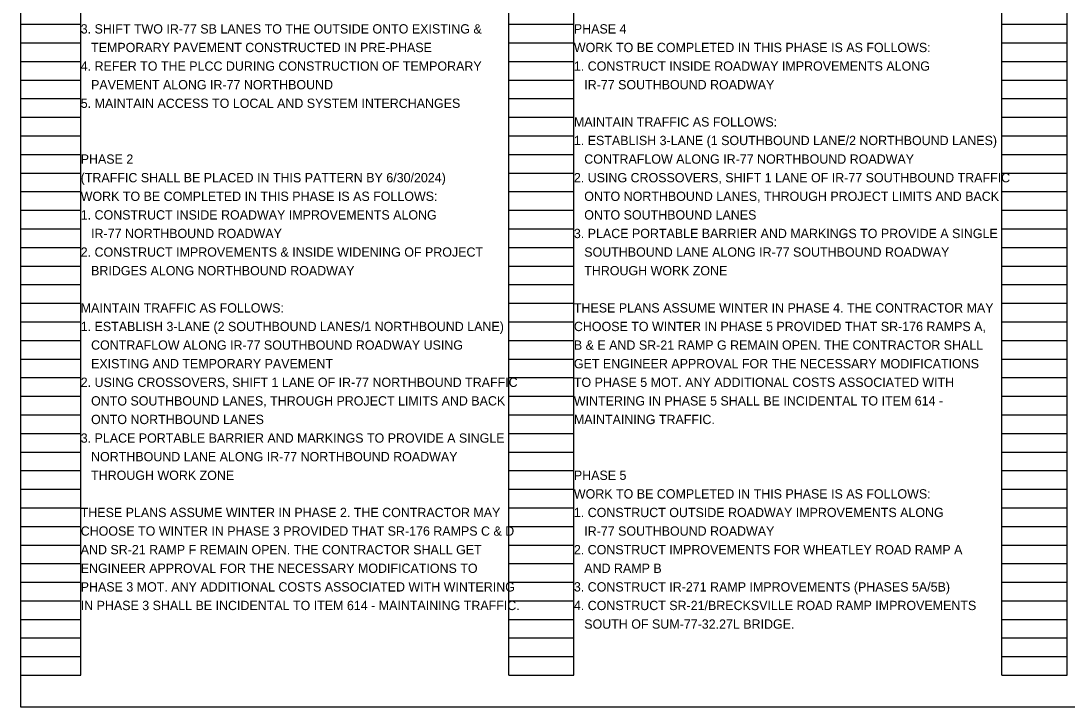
# Model space of a CAD drawing. Extents: x 1820207 to 1820557, y 740216 to 740315.
# Drawn here: x 1820261.39 to 1820277.13, y 740254.74 to 740265.07 of the extents above; entities that cross this region are included whole.
import ezdxf

# ---------------------------------------------------------------- set-up
doc = ezdxf.new("R2010")
doc.units = 0
for name, color, linetype in [('SC_Scratch1', 7, 'Continuous'), ('SC_Scratch2', 7, 'Continuous'), ('SH_Text', 7, 'Continuous')]:
    doc.layers.add(name, color=color, linetype=linetype)

msp = doc.modelspace()

# ---------------------------------------------------------------- linework, layer by layer
at = {"layer": 'SC_Scratch1'}
for p, q in [((1820261.39, 740255.222), (1820261.39, 740275.382)), ((1820262.29, 740255.222), (1820262.29, 740275.382)), ((1820268.73, 740255.222), (1820268.73, 740275.382)), ((1820269.71, 740255.222), (1820269.71, 740275.382)), ((1820276.15, 740255.222), (1820276.15, 740275.382)), ((1820277.13, 740255.222), (1820277.13, 740275.382)), ((1820261.39, 740265.022), (1820262.29, 740265.022)), ((1820268.73, 740265.022), (1820269.71, 740265.022)), ((1820276.15, 740265.022), (1820277.13, 740265.022)), ((1820261.39, 740264.742), (1820262.29, 740264.742)), ((1820268.73, 740264.742), (1820269.71, 740264.742)), ((1820276.15, 740264.742), (1820277.13, 740264.742)), ((1820261.39, 740264.462), (1820262.29, 740264.462)), ((1820268.73, 740264.462), (1820269.71, 740264.462)), ((1820276.15, 740264.462), (1820277.13, 740264.462)), ((1820261.39, 740264.182), (1820262.29, 740264.182)), ((1820268.73, 740264.182), (1820269.71, 740264.182)), ((1820276.15, 740264.182), (1820277.13, 740264.182)), ((1820261.39, 740263.902), (1820262.29, 740263.902)), ((1820268.73, 740263.902), (1820269.71, 740263.902)), ((1820276.15, 740263.902), (1820277.13, 740263.902)), ((1820261.39, 740263.622), (1820262.29, 740263.622)), ((1820268.73, 740263.622), (1820269.71, 740263.622)), ((1820276.15, 740263.622), (1820277.13, 740263.622)), ((1820261.39, 740263.342), (1820262.29, 740263.342)), ((1820268.73, 740263.342), (1820269.71, 740263.342)), ((1820276.15, 740263.342), (1820277.13, 740263.342)), ((1820261.39, 740263.062), (1820262.29, 740263.062)), ((1820268.73, 740263.062), (1820269.71, 740263.062)), ((1820276.15, 740263.062), (1820277.13, 740263.062)), ((1820261.39, 740262.782), (1820262.29, 740262.782)), ((1820268.73, 740262.782), (1820269.71, 740262.782)), ((1820276.15, 740262.782), (1820277.13, 740262.782)), ((1820261.39, 740262.502), (1820262.29, 740262.502)), ((1820268.73, 740262.502), (1820269.71, 740262.502)), ((1820276.15, 740262.502), (1820277.13, 740262.502)), ((1820261.39, 740262.222), (1820262.29, 740262.222)), ((1820268.73, 740262.222), (1820269.71, 740262.222)), ((1820276.15, 740262.222), (1820277.13, 740262.222)), ((1820261.39, 740261.942), (1820262.29, 740261.942)), ((1820268.73, 740261.942), (1820269.71, 740261.942)), ((1820276.15, 740261.942), (1820277.13, 740261.942)), ((1820261.39, 740261.662), (1820262.29, 740261.662)), ((1820268.73, 740261.662), (1820269.71, 740261.662)), ((1820276.15, 740261.662), (1820277.13, 740261.662)), ((1820261.39, 740261.382), (1820262.29, 740261.382)), ((1820268.73, 740261.382), (1820269.71, 740261.382)), ((1820276.15, 740261.382), (1820277.13, 740261.382)), ((1820261.39, 740261.102), (1820262.29, 740261.102)), ((1820268.73, 740261.102), (1820269.71, 740261.102)), ((1820276.15, 740261.102), (1820277.13, 740261.102)), ((1820261.39, 740260.822), (1820262.29, 740260.822)), ((1820268.73, 740260.822), (1820269.71, 740260.822)), ((1820276.15, 740260.822), (1820277.13, 740260.822)), ((1820261.39, 740260.542), (1820262.29, 740260.542)), ((1820268.73, 740260.542), (1820269.71, 740260.542)), ((1820276.15, 740260.542), (1820277.13, 740260.542)), ((1820261.39, 740260.262), (1820262.29, 740260.262)), ((1820268.73, 740260.262), (1820269.71, 740260.262)), ((1820276.15, 740260.262), (1820277.13, 740260.262)), ((1820261.39, 740259.982), (1820262.29, 740259.982)), ((1820268.73, 740259.982), (1820269.71, 740259.982)), ((1820276.15, 740259.982), (1820277.13, 740259.982)), ((1820261.39, 740259.702), (1820262.29, 740259.702)), ((1820268.73, 740259.702), (1820269.71, 740259.702)), ((1820276.15, 740259.702), (1820277.13, 740259.702)), ((1820261.39, 740259.422), (1820262.29, 740259.422)), ((1820268.73, 740259.422), (1820269.71, 740259.422)), ((1820276.15, 740259.422), (1820277.13, 740259.422)), ((1820261.39, 740259.142), (1820262.29, 740259.142)), ((1820268.73, 740259.142), (1820269.71, 740259.142)), ((1820276.15, 740259.142), (1820277.13, 740259.142)), ((1820261.39, 740258.862), (1820262.29, 740258.862)), ((1820268.73, 740258.862), (1820269.71, 740258.862)), ((1820276.15, 740258.862), (1820277.13, 740258.862)), ((1820261.39, 740258.582), (1820262.29, 740258.582)), ((1820268.73, 740258.582), (1820269.71, 740258.582)), ((1820276.15, 740258.582), (1820277.13, 740258.582)), ((1820261.39, 740258.302), (1820262.29, 740258.302)), ((1820268.73, 740258.302), (1820269.71, 740258.302)), ((1820276.15, 740258.302), (1820277.13, 740258.302)), ((1820261.39, 740258.022), (1820262.29, 740258.022)), ((1820268.73, 740258.022), (1820269.71, 740258.022)), ((1820276.15, 740258.022), (1820277.13, 740258.022)), ((1820261.39, 740257.742), (1820262.29, 740257.742)), ((1820268.73, 740257.742), (1820269.71, 740257.742)), ((1820276.15, 740257.742), (1820277.13, 740257.742)), ((1820261.39, 740257.462), (1820262.29, 740257.462)), ((1820268.73, 740257.462), (1820269.71, 740257.462)), ((1820276.15, 740257.462), (1820277.13, 740257.462)), ((1820261.39, 740257.182), (1820262.29, 740257.182)), ((1820268.73, 740257.182), (1820269.71, 740257.182)), ((1820276.15, 740257.182), (1820277.13, 740257.182)), ((1820261.39, 740256.902), (1820262.29, 740256.902)), ((1820268.73, 740256.902), (1820269.71, 740256.902)), ((1820276.15, 740256.902), (1820277.13, 740256.902)), ((1820261.39, 740256.622), (1820262.29, 740256.622)), ((1820268.73, 740256.622), (1820269.71, 740256.622)), ((1820276.15, 740256.622), (1820277.13, 740256.622)), ((1820261.39, 740256.342), (1820262.29, 740256.342)), ((1820268.73, 740256.342), (1820269.71, 740256.342)), ((1820276.15, 740256.342), (1820277.13, 740256.342)), ((1820261.39, 740256.062), (1820262.29, 740256.062)), ((1820268.73, 740256.062), (1820269.71, 740256.062)), ((1820276.15, 740256.062), (1820277.13, 740256.062)), ((1820261.39, 740255.782), (1820262.29, 740255.782)), ((1820268.73, 740255.782), (1820269.71, 740255.782)), ((1820276.15, 740255.782), (1820277.13, 740255.782)), ((1820261.39, 740255.502), (1820262.29, 740255.502)), ((1820268.73, 740255.502), (1820269.71, 740255.502)), ((1820276.15, 740255.502), (1820277.13, 740255.502)), ((1820261.39, 740255.222), (1820262.29, 740255.222)), ((1820268.73, 740255.222), (1820269.71, 740255.222)), ((1820276.15, 740255.222), (1820277.13, 740255.222))]:
    msp.add_line(p, q, dxfattribs=at)
at = {"layer": 'SC_Scratch2'}
msp.add_lwpolyline([(1820261.39, 740275.742), (1820291.89, 740275.742), (1820291.89, 740254.742), (1820261.39, 740254.742)], close=True, dxfattribs=at)

# ---------------------------------------------------------------- texts
at = {"layer": 'SH_Text'}
for s, p in [('3. SHIFT TWO IR-77 SB LANES TO THE OUTSIDE ONTO EXISTING & ', (1820262.29, 740264.882)), ('PHASE 4', (1820269.71, 740264.882)), ('   TEMPORARY PAVEMENT CONSTRUCTED IN PRE-PHASE', (1820262.29, 740264.602)), ('WORK TO BE COMPLETED IN THIS PHASE IS AS FOLLOWS:', (1820269.71, 740264.602)), ('4. REFER TO THE PLCC DURING CONSTRUCTION OF TEMPORARY ', (1820262.29, 740264.322)), ('1. CONSTRUCT INSIDE ROADWAY IMPROVEMENTS ALONG ', (1820269.71, 740264.322)), ('   PAVEMENT ALONG IR-77 NORTHBOUND', (1820262.29, 740264.042)), ('   IR-77 SOUTHBOUND ROADWAY', (1820269.71, 740264.042)), ('5. MAINTAIN ACCESS TO LOCAL AND SYSTEM INTERCHANGES', (1820262.29, 740263.762)), ('MAINTAIN TRAFFIC AS FOLLOWS:', (1820269.71, 740263.482)), ('1. ESTABLISH 3-LANE (1 SOUTHBOUND LANE/2 NORTHBOUND LANES) ', (1820269.71, 740263.202)), ('PHASE 2', (1820262.29, 740262.922)), ('   CONTRAFLOW ALONG IR-77 NORTHBOUND ROADWAY', (1820269.71, 740262.922)), ('(TRAFFIC SHALL BE PLACED IN THIS PATTERN BY 6/30/2024)', (1820262.29, 740262.642)), ('2. USING CROSSOVERS, SHIFT 1 LANE OF IR-77 SOUTHBOUND TRAFFIC ', (1820269.71, 740262.642)), ('WORK TO BE COMPLETED IN THIS PHASE IS AS FOLLOWS:', (1820262.29, 740262.362)), ('   ONTO NORTHBOUND LANES, THROUGH PROJECT LIMITS AND BACK', (1820269.71, 740262.362)), ('1. CONSTRUCT INSIDE ROADWAY IMPROVEMENTS ALONG ', (1820262.29, 740262.082)), ('   ONTO SOUTHBOUND LANES', (1820269.71, 740262.082)), ('   IR-77 NORTHBOUND ROADWAY', (1820262.29, 740261.802)), ('3. PLACE PORTABLE BARRIER AND MARKINGS TO PROVIDE A SINGLE ', (1820269.71, 740261.802)), ('2. CONSTRUCT IMPROVEMENTS & INSIDE WIDENING OF PROJECT ', (1820262.29, 740261.522)), ('   SOUTHBOUND LANE ALONG IR-77 SOUTHBOUND ROADWAY ', (1820269.71, 740261.522)), ('   BRIDGES ALONG NORTHBOUND ROADWAY', (1820262.29, 740261.242)), ('   THROUGH WORK ZONE', (1820269.71, 740261.242)), ('MAINTAIN TRAFFIC AS FOLLOWS:', (1820262.29, 740260.682)), ('1. ESTABLISH 3-LANE (2 SOUTHBOUND LANES/1 NORTHBOUND LANE) ', (1820262.29, 740260.402)), ('   CONTRAFLOW ALONG IR-77 SOUTHBOUND ROADWAY USING ', (1820262.29, 740260.122)), ('   EXISTING AND TEMPORARY PAVEMENT', (1820262.29, 740259.842)), ('2. USING CROSSOVERS, SHIFT 1 LANE OF IR-77 NORTHBOUND TRAFFIC ', (1820262.29, 740259.562)), ('   ONTO SOUTHBOUND LANES, THROUGH PROJECT LIMITS AND BACK', (1820262.29, 740259.282)), ('   ONTO NORTHBOUND LANES', (1820262.29, 740259.002)), ('3. PLACE PORTABLE BARRIER AND MARKINGS TO PROVIDE A SINGLE ', (1820262.29, 740258.722)), ('   NORTHBOUND LANE ALONG IR-77 NORTHBOUND ROADWAY ', (1820262.29, 740258.442)), ('   THROUGH WORK ZONE', (1820262.29, 740258.162)), ('PHASE 5', (1820269.71, 740258.162)), ('WORK TO BE COMPLETED IN THIS PHASE IS AS FOLLOWS:', (1820269.71, 740257.882)), ('THESE PLANS ASSUME WINTER IN PHASE 2. THE CONTRACTOR MAY ', (1820262.29, 740257.602)), ('1. CONSTRUCT OUTSIDE ROADWAY IMPROVEMENTS ALONG ', (1820269.71, 740257.602)), ('CHOOSE TO WINTER IN PHASE 3 PROVIDED THAT SR-176 RAMPS C & D ', (1820262.29, 740257.322)), ('   IR-77 SOUTHBOUND ROADWAY', (1820269.71, 740257.322)), ('AND SR-21 RAMP F REMAIN OPEN. THE CONTRACTOR SHALL GET ', (1820262.29, 740257.042)), ('2. CONSTRUCT IMPROVEMENTS FOR WHEATLEY ROAD RAMP A ', (1820269.71, 740257.042)), ('ENGINEER APPROVAL FOR THE NECESSARY MODIFICATIONS TO ', (1820262.29, 740256.762)), ('   AND RAMP B', (1820269.71, 740256.762)), ('PHASE 3 MOT. ANY ADDITIONAL COSTS ASSOCIATED WITH WINTERING ', (1820262.29, 740256.482)), ('3. CONSTRUCT IR-271 RAMP IMPROVEMENTS (PHASES 5A/5B)', (1820269.71, 740256.482)), ('IN PHASE 3 SHALL BE INCIDENTAL TO ITEM 614 - MAINTAINING TRAFFIC.', (1820262.29, 740256.202)), ('4. CONSTRUCT SR-21/BRECKSVILLE ROAD RAMP IMPROVEMENTS', (1820269.71, 740256.202)), ('   SOUTH OF SUM-77-32.27L BRIDGE.', (1820269.71, 740255.922))]:
    msp.add_text(s, height=0.14, rotation=360, dxfattribs=at).set_placement(p)
for s, p in [('THESE PLANS ASSUME WINTER IN PHASE 4. THE CONTRACTOR MAY ', (1820269.71, 740260.682)), ('CHOOSE TO WINTER IN PHASE 5 PROVIDED THAT SR-176 RAMPS A, ', (1820269.71, 740260.402)), ('B & E AND SR-21 RAMP G REMAIN OPEN. THE CONTRACTOR SHALL ', (1820269.71, 740260.122)), ('GET ENGINEER APPROVAL FOR THE NECESSARY MODIFICATIONS ', (1820269.71, 740259.842)), ('TO PHASE 5 MOT. ANY ADDITIONAL COSTS ASSOCIATED WITH ', (1820269.71, 740259.562)), ('WINTERING IN PHASE 5 SHALL BE INCIDENTAL TO ITEM 614 - ', (1820269.71, 740259.282)), ('MAINTAINING TRAFFIC.', (1820269.71, 740259.002))]:
    msp.add_text(s, height=0.14, dxfattribs=at).set_placement(p)

doc.saveas('drawing.dxf')
